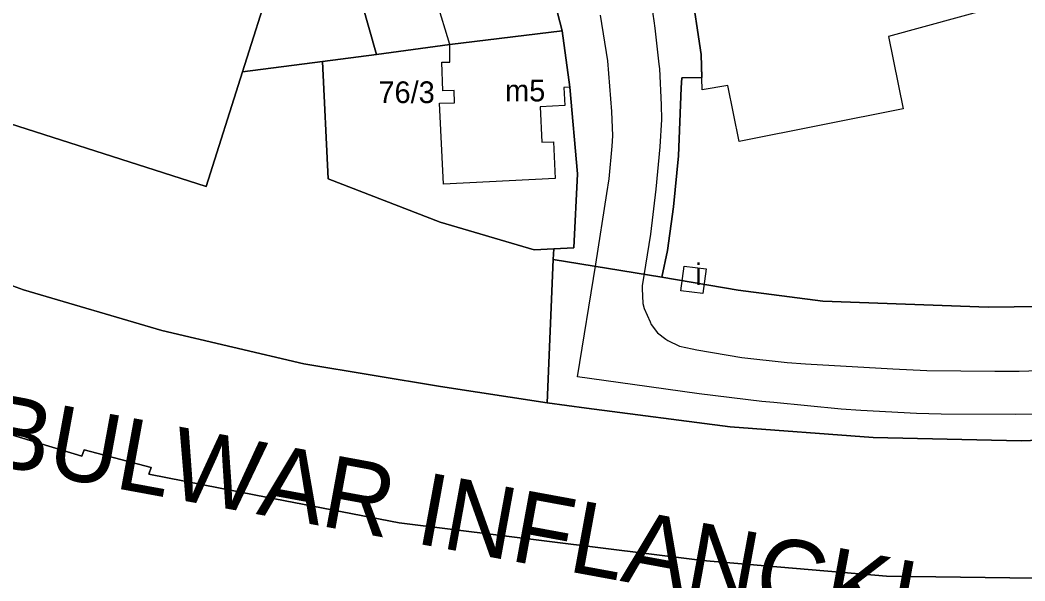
# Model space of a CAD drawing. Extents: x -304109 to -273954, y 21500 to 39796.
# Drawn here: x -293475.5 to -293336.3, y 30023.7 to 30101.4 of the extents above; entities that cross this region are included whole.
import ezdxf

# ---------------------------------------------------------------- set-up
doc = ezdxf.new("R2010")
doc.units = 0
for name, color, linetype in [('Budynki', 7, 'Continuous'), ('Budynki - opisy', 7, 'Continuous'), ('Działki', 7, 'Continuous'), ('Działki - numery', 7, 'Continuous'), ('krawedzie_ulic', 7, 'Continuous'), ('nazwy_ulic', 7, 'Continuous')]:
    doc.layers.add(name, color=color, linetype=linetype)

msp = doc.modelspace()

# ---------------------------------------------------------------- linework, layer by layer
at = {"layer": 'Budynki'}
for points in [[(-293415.97, 30098), (-293417.78, 30103.93), (-293418.11, 30103.83), (-293423.7, 30122.11), (-293423.32, 30122.23), (-293425.08, 30128.26), (-293410.806, 30132.393), (-293409.22, 30132.9), (-293407.32, 30125.7), (-293407.09, 30125.77), (-293401.91, 30107.91), (-293402.42, 30107.77), (-293400.4, 30099.88)], [(-293415.97, 30098), (-293400.4, 30099.88), (-293399.33, 30092.09), (-293400.15, 30092.05), (-293400.03, 30089.53), (-293403.44, 30089.37), (-293403.2, 30084.46), (-293401.61, 30084.53), (-293401.36, 30079.41), (-293416.85, 30078.65), (-293417.4, 30089.87), (-293415.31, 30089.93), (-293415.37, 30091.61), (-293416.93, 30091.56), (-293417.06, 30095.56), (-293415.95, 30095.55)], [(-293383.5, 30067.29), (-293380.44, 30066.89), (-293380.886, 30063.476), (-293383.946, 30063.876)]]:
    msp.add_lwpolyline(points, close=True, dxfattribs=at)
msp.add_lwpolyline([(-293335.57, 30104.51), (-293355.14, 30099.1), (-293353.14, 30089.1), (-293375.86, 30084.55), (-293377.41, 30092.3), (-293380.99, 30091.7), (-293381.14, 30096.59), (-293382.56, 30106.16), (-293357.72, 30110.99), (-293358.61, 30115.52), (-293350.34, 30117.13), (-293349.19, 30111.78), (-293338.03, 30113.95), (-293328.321, 30115.841)], dxfattribs=at)
at = {"layer": 'Działki'}
for points in [[(-293330.59, 30061.72), (-293341.33, 30061.58), (-293364.27, 30062.45), (-293375.99, 30063.96), (-293386.59, 30065.76), (-293385.8, 30069.44), (-293384.97, 30075.49), (-293384.28, 30082.55), (-293383.91, 30091.98), (-293383.82, 30093.37), (-293381.04, 30093.4), (-293381.14, 30096.59), (-293382.56, 30106.16), (-293381.73, 30106.32), (-293382.18, 30111.02), (-293358.61, 30115.52), (-293350.34, 30117.13), (-293350.95, 30120.83), (-293286.22, 30133.12)], [(-293382.56, 30106.16), (-293381.14, 30096.59), (-293381.04, 30093.4), (-293383.82, 30093.37), (-293383.91, 30091.98), (-293384.28, 30082.55), (-293384.97, 30075.49), (-293385.8, 30069.44), (-293386.59, 30065.76), (-293401.62, 30068.21), (-293401.57, 30069.69), (-293398.78, 30069.82), (-293398.26, 30080.06), (-293399.33, 30092.09), (-293400.4, 30099.88), (-293402.42, 30107.77)], [(-293484.12, 30089.31), (-293449.74, 30078.32), (-293444.7, 30094.22), (-293433.63, 30095.64), (-293432.85, 30079.36), (-293417.3, 30073.38), (-293404.27, 30069.55), (-293401.57, 30069.69), (-293401.62, 30068.21), (-293402.45, 30048.36), (-293417.26, 30050.61), (-293436.18, 30053.76), (-293455.87, 30058.38), (-293475.05, 30063.98), (-293480.7, 30066.01)], [(-293480.7, 30066.01), (-293475.05, 30063.98), (-293455.87, 30058.38), (-293436.18, 30053.76), (-293417.26, 30050.61), (-293402.45, 30048.36), (-293397.03, 30047.61), (-293377.1, 30045.03), (-293357.3, 30043.52), (-293336.76, 30043.06), (-293317.49, 30043.76), (-293298.06, 30045.45), (-293295.88, 30045.65), (-293276.69, 30048.67), (-293257.08, 30053.13), (-293237.86, 30058.68), (-293221.74, 30064.24), (-293216.45, 30066.2), (-293199.81, 30073.59)], [(-293317.49, 30043.76), (-293336.76, 30043.06), (-293357.3, 30043.52), (-293377.1, 30045.03), (-293397.03, 30047.61), (-293402.45, 30048.36), (-293401.62, 30068.21), (-293386.59, 30065.76), (-293375.99, 30063.96), (-293364.27, 30062.45), (-293341.33, 30061.58), (-293330.59, 30061.72)], [(-293478.27, 30044.37), (-293466.97, 30040.94), (-293466.63, 30041.85), (-293457.36, 30039.36), (-293457.68, 30038.47), (-293442.85, 30035.56), (-293422.97, 30031.72), (-293380.94, 30026.5), (-293355.44, 30024.33), (-293331.51, 30024.02), (-293314.51, 30024.65), (-293293.12, 30027.04), (-293293.19, 30027.72), (-293283.68, 30028.9), (-293283.54, 30028.15), (-293251, 30034.73), (-293231.11, 30040.37), (-293212.98, 30046.47), (-293189.44, 30056.68)], [(-293189.44, 30056.68), (-293212.98, 30046.47), (-293231.11, 30040.37), (-293251, 30034.73), (-293283.54, 30028.15), (-293283.68, 30028.9), (-293293.19, 30027.72), (-293293.12, 30027.04), (-293314.51, 30024.65), (-293331.51, 30024.02), (-293355.44, 30024.33), (-293380.94, 30026.5), (-293422.97, 30031.72), (-293442.85, 30035.56), (-293457.68, 30038.47), (-293457.36, 30039.36), (-293466.63, 30041.85), (-293466.97, 30040.94), (-293478.27, 30044.37)]]:
    msp.add_lwpolyline(points, dxfattribs=at)
for points in [[(-293409.22, 30132.9), (-293407.32, 30125.7), (-293407.09, 30125.77), (-293401.91, 30107.91), (-293402.42, 30107.77), (-293400.4, 30099.88), (-293415.97, 30098), (-293426.14, 30096.6), (-293430.12, 30110.66), (-293431.38, 30110.38), (-293433.61, 30109.88), (-293436.25, 30122.23), (-293436.85, 30125.02), (-293425.08, 30128.26), (-293423.59, 30128.7), (-293410.82, 30132.43)], [(-293446.61, 30131.02), (-293444.61, 30122.88), (-293440.67, 30106.93), (-293444.7, 30094.22), (-293449.74, 30078.32), (-293484.12, 30089.31), (-293479.82, 30102.1), (-293472.52, 30125.36)], [(-293444.7, 30094.22), (-293440.67, 30106.93), (-293444.61, 30122.88), (-293436.85, 30125.02), (-293436.25, 30122.23), (-293433.61, 30109.88), (-293431.38, 30110.38), (-293430.12, 30110.66), (-293426.14, 30096.6), (-293433.63, 30095.64)], [(-293400.4, 30099.88), (-293399.33, 30092.09), (-293398.26, 30080.06), (-293398.78, 30069.82), (-293401.57, 30069.69), (-293404.27, 30069.55), (-293417.3, 30073.38), (-293432.85, 30079.36), (-293433.63, 30095.64), (-293426.14, 30096.6), (-293415.97, 30098)]]:
    msp.add_lwpolyline(points, close=True, dxfattribs=at)
at = {"layer": 'krawedzie_ulic'}
for points in [[(-293388.113, 30104.028), (-293387.696, 30101.275), (-293387.534, 30100.259), (-293386.985, 30095.289), (-293386.918, 30094.613), (-293386.655, 30089.615), (-293386.62, 30087.584), (-293386.861, 30083.805), (-293387.424, 30077.927), (-293388.165, 30071.691), (-293389.283, 30064.56), (-293389.312, 30064.175), (-293389.231, 30062.102), (-293389.027, 30061.391), (-293388.218, 30059.558), (-293388.047, 30059.214), (-293387.187, 30058.055), (-293386.044, 30057.174), (-293385.733, 30056.972), (-293384.119, 30056.208), (-293382.375, 30055.822), (-293381.72, 30055.686), (-293375.481, 30054.615), (-293369.187, 30053.94), (-293366.65, 30053.743), (-293354.572, 30053.046), (-293349.829, 30052.832), (-293340.405, 30052.709), (-293337.038, 30052.708), (-293328.921, 30052.989)], [(-293328.326, 30046.868), (-293337.616, 30046.729), (-293347.872, 30046.787), (-293351.257, 30046.853), (-293359.001, 30047.29), (-293361.718, 30047.476), (-293371.047, 30048.371), (-293372.72, 30048.526), (-293381.396, 30049.569), (-293390.65, 30050.882), (-293398.25, 30051.954), (-293395.749, 30067.534), (-293394.215, 30077.348), (-293393.889, 30079.368), (-293393.453, 30083.897), (-293393.377, 30085.353), (-293393.489, 30088.723), (-293394.069, 30095.737), (-293395.094, 30102.057)]]:
    msp.add_lwpolyline(points, dxfattribs=at)

# ---------------------------------------------------------------- texts
at = {"layer": 'Budynki - opisy'}
for s, p in [('m5', (-293408.307, 30090.106)), ('i', (-293381.943, 30064.654))]:
    msp.add_text(s, height=3, dxfattribs=at).set_placement(p)
at = {"layer": 'Działki - numery'}
msp.add_text('76/3', height=3, dxfattribs=at).set_placement((-293425.862, 30089.881))
at = {"layer": 'nazwy_ulic'}
msp.add_text('BULWAR INFLANCKI', height=10, rotation=349.59397, dxfattribs=at).set_placement((-293480.897, 30039.921))

doc.saveas('drawing.dxf')
